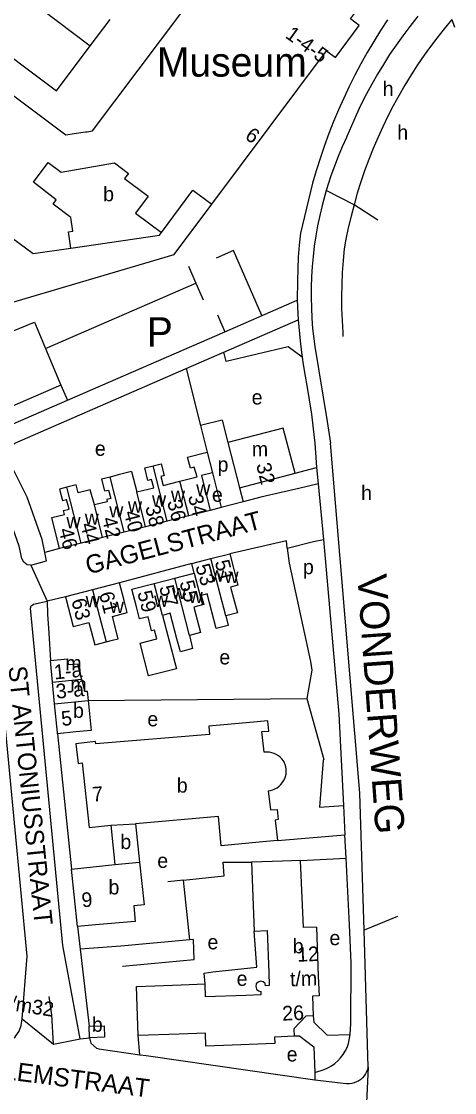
# Model space of a CAD drawing. Extents: x 159261 to 160849, y 382514 to 384534.
# Drawn here: x 160589.8 to 160708.3, y 383295.6 to 383588.9 of the extents above; entities that cross this region are included whole.
import ezdxf

# ---------------------------------------------------------------- set-up
doc = ezdxf.new("R2010")
doc.units = 0
for name, color, linetype in [('BLT_Basislijn', 7, 'Continuous'), ('BLT_Bebouwing', 7, 'Continuous'), ('BLT_Bebouwing_beschrifting', 7, 'Continuous'), ('BLT_Centroide', 7, 'Continuous'), ('BLT_Huisnummer', 7, 'Continuous'), ('BLT_Huisnummer_ tussenligend', 7, 'Continuous'), ('BLT_Huisnummer_reeks', 7, 'Continuous'), ('BLT_Onderdoorgang_en_onderverdeling', 7, 'Continuous'), ('BLT_Onderverdeling_panden', 7, 'Continuous'), ('BLT_Straatnaam', 7, 'Continuous'), ('BLT_Straatnaam_hoofdweg', 7, 'Continuous'), ('BLT_Tekst_parkeren', 7, 'Continuous'), ('BLT_Vlakafsluiter', 7, 'Continuous')]:
    doc.layers.add(name, color=color, linetype=linetype)

msp = doc.modelspace()

# ---------------------------------------------------------------- linework, layer by layer
at = {"layer": 'BLT_Basislijn'}
for p, q in [((160595.16, 383592.33), (160608.62, 383582.23)), ((160608.62, 383582.23), (160614.02, 383589.43)), ((160635.52, 383521.85), (160637.52, 383517.27)), ((160596.37, 383499.32), (160637.52, 383517.27)), ((160637.52, 383517.27), (160639.51, 383512.69)), ((160645.42, 383503.93), (160665.24, 383512.57)), ((160643.42, 383508.53), (160645.42, 383503.93)), ((160645.14, 383498.35), (160665.46, 383507.21)), ((160602.38, 383485.17), (160645.42, 383503.93)), ((160640.5, 383496.33), (160645.14, 383498.35)), ((160634.85, 383493.87), (160640.5, 383496.33)), ((160634.85, 383493.87), (160638.77, 383478.27)), ((160600.58, 383489.31), (160602.38, 383485.17)), ((160585.43, 383477.77), (160602.38, 383485.17)), ((160644.65, 383479.75), (160638.77, 383478.27)), ((160644.65, 383479.75), (160646.2, 383473.59)), ((160638.77, 383478.27), (160640.61, 383470.96)), ((160664.62, 383465.18), (160670.54, 383466.73)), ((160670.54, 383466.73), (160670.92, 383462.29)), ((160670.92, 383462.29), (160665.64, 383461.05)), ((160670.92, 383462.29), (160672.4, 383447.02)), ((160649.42, 383461.22), (160650.43, 383457.36)), ((160665.64, 383461.05), (160660.84, 383459.93)), ((160650.43, 383457.36), (160644.41, 383455.79)), ((160644.41, 383455.79), (160641.42, 383455.03)), ((160600.2, 383444.6), (160596.19, 383443.52)), ((160636.36, 383440.46), (160616.59, 383435.22)), ((160601.82, 383431.39), (160596.84, 383430.21)), ((160608.05, 383402.97), (160667.84, 383403.48)), ((160599.66, 383393.86), (160603.43, 383356.79)), ((160677.88, 383374.26), (160678.28, 383366.2)), ((160659.81, 383364.62), (160678.28, 383366.2)), ((160678.6, 383359.79), (160678.28, 383366.2)), ((160666.16, 383359.17), (160678.6, 383359.79)), ((160679.49, 383341.57), (160678.6, 383359.79)), ((160634.15, 383353.78), (160629.84, 383353.32)), ((160635.84, 383337.44), (160634.15, 383353.78)), ((160605.07, 383341.08), (160605.8, 383334.89)), ((160616.93, 383335.74), (160605.8, 383334.89)), ((160635.84, 383337.44), (160616.93, 383335.74)), ((160605.8, 383334.89), (160608.28, 383313.79)), ((160669.62, 383316.65), (160669.74, 383314.89)), ((160669.74, 383314.89), (160673.42, 383311.34)), ((160605.86, 383310.36), (160608.35, 383310.66)), ((160622.17, 383305.99), (160621.72, 383311.22)), ((160665.9, 383311.08), (160664.39, 383311.03)), ((160665.9, 383311.08), (160669.75, 383308.15)), ((160673.42, 383311.34), (160679.67, 383311.56)), ((160669.75, 383308.15), (160670.01, 383301.16)), ((160670.01, 383301.16), (160670.08, 383299.12)), ((160670.08, 383299.12), (160678.64, 383298.08))]:
    msp.add_line(p, q, dxfattribs=at)
for points in [[(160557.12, 383601.61), (160599.36, 383569.9)], [(160689.92, 383589.29), (160688, 383586.36), (160686.15, 383583.39), (160684.37, 383580.37), (160682.66, 383577.32), (160681.02, 383574.22), (160679.45, 383571.09), (160677.95, 383567.92), (160676.53, 383564.72), (160675.18, 383561.49), (160673.9, 383558.23), (160672.7, 383554.94), (160671.57, 383551.63), (160670.52, 383548.29), (160669.63, 383545.22)], [(160698.26, 383590.34), (160697.97, 383589.99), (160696.01, 383587.51), (160694.11, 383584.98), (160692.27, 383582.41), (160690.5, 383579.79), (160688.8, 383577.12), (160687.16, 383574.41), (160685.6, 383571.67), (160684.1, 383568.88), (160682.67, 383566.06), (160681.32, 383563.2), (160680.04, 383560.3), (160678.83, 383557.38), (160678.72, 383557.1)], [(160707.56, 383589.41), (160705.41, 383586.82), (160703.4, 383584.27), (160701.45, 383581.67), (160700, 383579.65)], [(160599.36, 383569.9), (160608.62, 383582.23)], [(160700, 383579.65), (160698.17, 383576.97), (160696.4, 383574.24), (160694.7, 383571.48), (160693.08, 383568.67), (160691.52, 383565.82), (160690.03, 383562.93), (160688.61, 383560.01), (160687.26, 383557.06), (160685.99, 383554.07), (160684.79, 383551.05), (160683.67, 383548.01), (160682.62, 383544.93), (160681.65, 383541.84), (160680.76, 383538.72)], [(160678.72, 383557.1), (160677.54, 383554.52), (160676.43, 383551.92), (160675.4, 383549.29), (160674.44, 383546.62), (160673.12, 383542.6)], [(160669.63, 383545.22), (160669.45, 383544.62), (160666.1, 383530.92)], [(160673.12, 383542.6), (160672.03, 383538.49), (160671.38, 383535.74), (160670.81, 383532.97), (160670.31, 383530.18), (160669.9, 383527.38), (160669.57, 383524.57), (160669.31, 383521.76), (160669.13, 383518.93), (160669.04, 383516.11), (160669.02, 383513.28), (160669.09, 383510.45), (160669.23, 383507.62), (160669.45, 383504.8), (160669.76, 383501.99), (160670.03, 383499.9)], [(160562.63, 383504.74), (160631.58, 383525.05), (160641.9, 383538.89)], [(160680.76, 383538.72), (160679.94, 383535.57), (160679.2, 383532.41), (160678.54, 383529.24), (160678.06, 383526.67)], [(160666.1, 383530.92), (160665.77, 383527.66), (160665.52, 383524.39), (160665.35, 383521.11), (160665.26, 383517.84), (160665.24, 383512.57)], [(160678.06, 383526.67), (160677.76, 383523.4), (160677.55, 383520.12), (160677.41, 383516.85), (160677.35, 383513.57), (160677.38, 383510.29), (160677.48, 383507.01), (160677.66, 383503.73), (160677.74, 383502.66)], [(160655.54, 383508.34), (160647.78, 383526.14), (160643.09, 383524.09)], [(160665.24, 383512.57), (160665.46, 383507.21)], [(160569.62, 383495.89), (160576.32, 383499.61), (160593.32, 383506.58), (160596.37, 383499.32)], [(160665.46, 383507.21), (160666, 383501.48), (160666.39, 383498.23), (160666.57, 383496.93)], [(160670.03, 383499.9), (160673.44, 383479.34), (160674.37, 383473.46)], [(160596.37, 383499.32), (160600.58, 383489.31)], [(160666.57, 383496.93), (160662.72, 383499.79), (160645.76, 383495.76), (160645.14, 383498.35)], [(160666.57, 383496.93), (160666.85, 383494.98), (160667.4, 383491.75), (160667.88, 383489.21)], [(160584.9, 383471.2), (160587.93, 383473.41), (160634.85, 383493.87)], [(160600.58, 383489.31), (160583.94, 383482.06), (160579.74, 383479.54)], [(160667.88, 383489.21), (160668.53, 383485.29), (160669.11, 383481.35), (160669.6, 383477.39), (160670.01, 383473.43), (160670.34, 383469.47), (160670.54, 383466.73)], [(160683.52, 383340.07), (160682.38, 383377.56), (160674.37, 383473.46)], [(160596.19, 383443.52), (160595.43, 383447.01), (160591.33, 383458.64), (160585.57, 383470.12), (160584.9, 383471.2)], [(160592.34, 383440.05), (160591.35, 383440.13), (160590.45, 383440.87), (160589.89, 383441.87), (160589.17, 383445.23), (160585.33, 383456.09), (160579.89, 383466.95), (160579.63, 383467.37)], [(160642.03, 383465.33), (160644.41, 383455.79)], [(160660.84, 383459.93), (160655.31, 383458.63), (160650.43, 383457.36)], [(160662.5, 383444.7), (160662.26, 383446.73), (160646.75, 383443.16)], [(160662.5, 383444.7), (160669.71, 383446.52), (160672.4, 383447.02)], [(160662.5, 383444.7), (160662.99, 383440.54), (160668.84, 383413.65), (160669.19, 383411.32), (160667.84, 383403.48)], [(160672.4, 383447.02), (160676.65, 383399.24), (160677.88, 383374.26)], [(160592.34, 383440.05), (160596.67, 383441.25), (160596.19, 383443.52)], [(160605.86, 383310.36), (160601.09, 383335.87), (160592.22, 383428.22), (160592.4, 383428.87), (160593.04, 383429.34), (160596.84, 383430.21)], [(160596.84, 383430.21), (160596.93, 383426.62), (160597.24, 383421.38)], [(160589.99, 383315.79), (160591.33, 383332.94), (160582.56, 383424.21), (160582.34, 383424.84), (160581.63, 383425.44), (160580.83, 383425.82), (160579.43, 383426.08), (160577.93, 383426.13), (160576.56, 383425.76)], [(160597.24, 383421.38), (160597.69, 383413.95)], [(160667.84, 383403.48), (160672.49, 383386.84), (160672.33, 383386.68), (160671.31, 383373.77), (160677.88, 383374.26)], [(160634.15, 383353.78), (160645.23, 383354.93), (160644.92, 383358.7), (160652.7, 383358.67)], [(160679.67, 383311.56), (160679.92, 383314.58), (160679.99, 383331.03), (160679.49, 383341.57)], [(160640.01, 383325.4), (160639.73, 383328.33), (160642.11, 383328.7), (160654.2, 383329.92), (160653.42, 383339.86)], [(160684.66, 383302.57), (160683.52, 383340.07)], [(160617.43, 383330.26), (160637.07, 383332.05), (160636.88, 383337.53), (160635.84, 383337.44)], [(160598.58, 383308.86), (160598.11, 383316.91), (160597.4, 383321.98)], [(160586.39, 383309.56), (160588.08, 383310.85), (160589.18, 383312.43), (160589.74, 383314.02), (160589.99, 383315.79)], [(160608.35, 383310.66), (160608.73, 383309.17), (160610.34, 383307.83), (160610.92, 383307.64), (160622.17, 383305.99)], [(160670.01, 383301.16), (160672.56, 383301.98), (160673.59, 383302.43), (160674.56, 383302.97), (160675.48, 383303.61), (160676.33, 383304.34), (160677.1, 383305.15), (160677.78, 383306.04), (160678.38, 383306.98), (160678.87, 383307.98), (160679.27, 383309.03), (160679.67, 383311.56)], [(160622.17, 383305.99), (160623.86, 383305.75), (160670.08, 383299.12)], [(160684.66, 383302.57), (160684.45, 383301.93), (160684.21, 383301.31), (160683.9, 383300.72), (160683.52, 383300.17), (160683.08, 383299.68), (160682.59, 383299.23), (160682.04, 383298.86), (160681.45, 383298.55), (160680.83, 383298.31), (160680.18, 383298.15), (160679.52, 383298.07), (160678.86, 383298.06), (160678.64, 383298.08)]]:
    msp.add_lwpolyline(points, dxfattribs=at)
at = {"layer": 'BLT_Bebouwing'}
for p, q in [((160604.22, 383558.19), (160607.33, 383558.64)), ((160603.31, 383526.84), (160627.54, 383530.37)), ((160627.54, 383530.37), (160628.09, 383531.11)), ((160646.2, 383473.59), (160649.42, 383461.22)), ((160649.42, 383461.22), (160664.62, 383465.18)), ((160621.35, 383460.06), (160625.97, 383461.23)), ((160635.54, 383453.54), (160629.65, 383452.05)), ((160641.42, 383455.03), (160635.54, 383453.54)), ((160623.76, 383450.56), (160617.87, 383449.07)), ((160629.65, 383452.05), (160623.76, 383450.56)), ((160611.98, 383447.58), (160606.09, 383446.09)), ((160617.87, 383449.07), (160611.98, 383447.58)), ((160606.09, 383446.09), (160600.2, 383444.6)), ((160636.36, 383440.46), (160641.63, 383441.83)), ((160641.63, 383441.83), (160646.75, 383443.16)), ((160637.03, 383437.86), (160636.36, 383440.46)), ((160626.07, 383435.02), (160631.72, 383436.49)), ((160631.72, 383436.49), (160637.03, 383437.86)), ((160609.2, 383433.3), (160601.82, 383431.39)), ((160616.59, 383435.22), (160609.2, 383433.3)), ((160603.43, 383356.79), (160615.35, 383358.07)), ((160605.07, 383341.08), (160603.43, 383356.79)), ((160652.7, 383358.67), (160653.42, 383339.86)), ((160608.35, 383310.66), (160608.28, 383313.79))]:
    msp.add_line(p, q, dxfattribs=at)
for points in [[(160504.26, 383633.61), (160504.66, 383630.76), (160601.88, 383557.86), (160604.22, 383558.19)], [(160607.33, 383558.64), (160607.75, 383558.69), (160609.19, 383558.9), (160652.78, 383617.02), (160652.69, 383617.64)], [(160641.9, 383538.89), (160673.2, 383580.88), (160675.72, 383579.05), (160682.19, 383587.76), (160679.77, 383589.64), (160685.26, 383597), (160677.95, 383602.4)], [(160628.09, 383531.11), (160636.71, 383542.66), (160641.9, 383538.89)], [(160581.47, 383531.81), (160582.99, 383530.7), (160585.33, 383531.05), (160593.01, 383525.34), (160603.31, 383526.84)], [(160664.62, 383465.18), (160661.39, 383477.55), (160646.2, 383473.59)], [(160633.13, 383463.04), (160637.85, 383464.23), (160637.07, 383466.84), (160636.01, 383466.57), (160635.2, 383469.58), (160640.61, 383470.96)], [(160640.61, 383470.96), (160642.03, 383465.33)], [(160625.8, 383467.24), (160628.02, 383467.8), (160628.84, 383464.55), (160627.89, 383464.31), (160628.51, 383461.87), (160633.13, 383463.04)], [(160619.9, 383465.64), (160616.24, 383464.71), (160614.05, 383464.15)], [(160619.9, 383465.64), (160621.35, 383460.06)], [(160625.97, 383461.23), (160625.4, 383463.5), (160624.36, 383463.24), (160623.49, 383466.65), (160625.8, 383467.24)], [(160642.03, 383465.33), (160639.02, 383464.53), (160641.42, 383455.03)], [(160609.72, 383456.5), (160608.58, 383460.64), (160605.3, 383459.81), (160604.75, 383461.98), (160602.22, 383461.34)], [(160614.05, 383464.15), (160611.7, 383463.56), (160612.52, 383460.33), (160613.59, 383460.6), (160614.19, 383458.25), (160613.1, 383457.97), (160613.24, 383457.39), (160609.72, 383456.5)], [(160602.22, 383461.34), (160600.2, 383460.82), (160600.99, 383457.71), (160602.13, 383457.99)], [(160600.2, 383444.6), (160598.06, 383453.03), (160601.59, 383453.92), (160601.32, 383454.99), (160602.79, 383455.36), (160602.13, 383457.99)], [(160646.75, 383443.16), (160648.99, 383434.55), (160647, 383434.03), (160648.85, 383426.93), (160645.68, 383426.11)], [(160612.91, 383419.04), (160614.65, 383419.49), (160616.26, 383419.88), (160614.68, 383425.97), (160618.72, 383427.02), (160617.84, 383430.38), (160616.59, 383435.22)], [(160624.58, 383409.69), (160622.28, 383418.63), (160626.81, 383419.82), (160626.19, 383422.24), (160625.39, 383422.04), (160624.4, 383425.9), (160622.06, 383425.29), (160621.21, 383428.59), (160619.95, 383433.43), (160626.07, 383435.02)], [(160601.82, 383431.39), (160603.93, 383423.23), (160608.22, 383424.35), (160609.81, 383418.23), (160612.91, 383419.04)], [(160646.36, 383423.5), (160643.08, 383422.65), (160640.6, 383432.14), (160638.99, 383431.73)], [(160638.99, 383431.73), (160639.64, 383429.22), (160639.33, 383429.14)], [(160632.32, 383419.89), (160630.5, 383426.85), (160628.34, 383426.28)], [(160639.33, 383429.14), (160636.96, 383428.52), (160638.77, 383421.58), (160635.79, 383420.8)], [(160628.34, 383426.28), (160632.17, 383411.67), (160624.58, 383409.69)], [(160645.68, 383426.11), (160646.36, 383423.5)], [(160635.79, 383420.8), (160636.54, 383417.17), (160633.25, 383416.31), (160632.32, 383419.89)], [(160597.69, 383413.95), (160602.39, 383414.41), (160602.56, 383412.79), (160605.11, 383413.04), (160606.18, 383408.79)], [(160598.27, 383408.02), (160597.69, 383413.95)], [(160598.86, 383402.07), (160598.27, 383408.02)], [(160606.18, 383408.79), (160607.01, 383405.49), (160607.8, 383405.57), (160608.05, 383402.97)], [(160599.66, 383393.86), (160599.63, 383394.18), (160598.86, 383402.07)], [(160608.05, 383402.97), (160608.85, 383394.76), (160604.64, 383394.35), (160599.66, 383393.86)], [(160656.14, 383388.8), (160655.56, 383394.48), (160657.45, 383394.61), (160657.2, 383397.41), (160652.22, 383396.97), (160641.01, 383395.97), (160641.21, 383393.68), (160610.13, 383391.11), (160610.07, 383391.71), (160604.69, 383391.13), (160605.26, 383385.76), (160606.4, 383385.88), (160608.29, 383368.23), (160614.2, 383368.87)], [(160661.77, 383385.86), (160661.44, 383386.43), (160661.04, 383386.96), (160660.58, 383387.43), (160660.07, 383387.85), (160659.51, 383388.19), (160658.91, 383388.47), (160658.28, 383388.68), (160657.63, 383388.8), (160656.97, 383388.85), (160656.32, 383388.82), (160656.14, 383388.8)], [(160657.24, 383378.27), (160657.89, 383378.36), (160658.52, 383378.54), (160659.14, 383378.78), (160659.71, 383379.1), (160660.24, 383379.49), (160660.73, 383379.94), (160661.15, 383380.44), (160661.51, 383380.99), (160661.8, 383381.58), (160662.02, 383382.21), (160662.16, 383382.85), (160662.22, 383383.51), (160662.21, 383384.16), (160662.11, 383384.82), (160661.93, 383385.45), (160661.77, 383385.86)], [(160657.24, 383378.27), (160657.91, 383373), (160659.71, 383373.14), (160659.99, 383370.38), (160659.23, 383370.24), (160659.81, 383364.62)], [(160659.81, 383364.62), (160654.83, 383364.16), (160644.38, 383363.21), (160643.65, 383371.21), (160620.97, 383369.19)], [(160614.2, 383368.87), (160615.35, 383358.07)], [(160620.97, 383369.19), (160622.08, 383358.67)], [(160666.16, 383359.17), (160661.17, 383358.99), (160652.7, 383358.67)], [(160670.5, 383340.92), (160666.9, 383340.78), (160666.16, 383359.17)], [(160622.08, 383358.67), (160623.32, 383347.03), (160620.49, 383346.75), (160620.89, 383342.48), (160610.05, 383341.52), (160605.07, 383341.08)], [(160653.42, 383339.86), (160657.01, 383339.98), (160657.44, 383328.48), (160657.58, 383324.94), (160656.58, 383324.86), (160656.42, 383325.46), (160655.91, 383325.96), (160655.21, 383326.12), (160654.52, 383325.9), (160654.01, 383325.37), (160653.86, 383324.65), (160654.08, 383323.98), (160654.61, 383323.49), (160655.23, 383323.34), (160655.24, 383322.42), (160651.16, 383322.22), (160640.13, 383321.81), (160640.01, 383325.4)], [(160670.5, 383340.92), (160670.99, 383327.49), (160671.19, 383322.11), (160669.4, 383322.03), (160669.62, 383316.65)], [(160621.72, 383311.22), (160621.24, 383324.69), (160626.24, 383324.88), (160633.5, 383325.16), (160640.01, 383325.4)], [(160669.62, 383316.65), (160667.55, 383316.56), (160664.28, 383313.1), (160664.39, 383311.03)], [(160608.28, 383313.79), (160612.38, 383313.93), (160612.49, 383310.83), (160608.35, 383310.66)], [(160664.39, 383311.03), (160659.01, 383310.83), (160659.06, 383309.03), (160647.4, 383308.58), (160640.25, 383308.31), (160640.09, 383311.89), (160632.96, 383311.63), (160621.72, 383311.22)]]:
    msp.add_lwpolyline(points, dxfattribs=at)
at = {"layer": 'BLT_Onderdoorgang_en_onderverdeling'}
msp.add_lwpolyline([(160603.31, 383526.84), (160602.65, 383531.25), (160603.83, 383531.43), (160603.28, 383535.24), (160598.43, 383538.86), (160599.31, 383540.03), (160593.1, 383544.9), (160597.07, 383550.24), (160600.62, 383547.61), (160615.19, 383550.21), (160619.07, 383547.29), (160617.95, 383545.9), (160624.43, 383541.06), (160620.97, 383536.42), (160628.09, 383531.11)], dxfattribs=at)
at = {"layer": 'BLT_Onderverdeling_panden'}
for p, q in [((160629.65, 383452.05), (160625.8, 383467.24)), ((160617.87, 383449.07), (160614.05, 383464.15)), ((160635.54, 383453.54), (160633.13, 383463.04)), ((160606.09, 383446.09), (160602.22, 383461.34)), ((160623.76, 383450.56), (160621.35, 383460.06)), ((160611.98, 383447.58), (160609.72, 383456.5)), ((160645.68, 383426.11), (160641.63, 383441.83)), ((160635.79, 383420.8), (160631.72, 383436.49)), ((160637.03, 383437.86), (160639.33, 383429.14)), ((160609.2, 383433.3), (160612.91, 383419.04)), ((160628.34, 383426.28), (160626.07, 383435.02)), ((160598.27, 383408.02), (160606.18, 383408.79)), ((160598.86, 383402.07), (160608.05, 383402.97)), ((160614.2, 383368.87), (160620.97, 383369.19)), ((160615.35, 383358.07), (160622.08, 383358.67))]:
    msp.add_line(p, q, dxfattribs=at)
at = {"layer": 'BLT_Vlakafsluiter'}
for p, q in [((160707.56, 383589.41), (160708.27, 383587.31)), ((160680.76, 383538.72), (160673.12, 383542.6)), ((160687.25, 383534.45), (160680.76, 383538.72)), ((160592.34, 383440.05), (160596.84, 383430.21)), ((160692.7, 383343.81), (160683.52, 383340.07)), ((160589.99, 383315.79), (160598.58, 383308.86)), ((160598.58, 383308.86), (160605.86, 383310.36)), ((160684.66, 383302.57), (160683.42, 383275.63))]:
    msp.add_line(p, q, dxfattribs=at)

# ---------------------------------------------------------------- texts
at = {"layer": 'BLT_Bebouwing_beschrifting'}
msp.add_text('Museum', height=8, dxfattribs=at).set_placement((160626.81, 383573.78))
at = {"layer": 'BLT_Centroide'}
for s, p in [('h', (160688.62, 383568.45)), ('h', (160692.6, 383556.51)), ('b', (160612.13, 383539.64)), ('e', (160652.77, 383484.01)), ('e', (160609.86, 383469.97)), ('m', (160652.81, 383469.81)), ('p', (160643.43, 383465.62)), ('w', (160637.58, 383459.11)), ('h', (160682.7, 383457.82)), ('w', (160625.5, 383456.06)), ('w', (160630.67, 383457.36)), ('e', (160641.89, 383457.38)), ('w', (160613.8, 383453.09)), ('w', (160618.91, 383454.39)), ('w', (160602.08, 383450.12)), ('w', (160607.09, 383451.09)), ('w', (160641.36, 383435.5)), ('w', (160645.31, 383435.16)), ('p', (160666.79, 383437.55)), ('w', (160630.94, 383430.73)), ('w', (160635.53, 383429.64)), ('w', (160607.36, 383428.47)), ('w', (160613.95, 383426.92)), ('w', (160626.06, 383428.61)), ('e', (160643.92, 383412.85)), ('m', (160601.77, 383411.22)), ('m', (160603.17, 383405.44)), ('b', (160603.88, 383398.22)), ('e', (160624.23, 383395.9)), ('b', (160632.28, 383377.75)), ('b', (160616.84, 383362.28)), ('e', (160626.94, 383357.14)), ('b', (160613.59, 383349.88)), ('e', (160674.05, 383335.99)), ('e', (160640.68, 383334.84)), ('b', (160664.01, 383333.75)), ('e', (160648.65, 383324.85)), ('b', (160609.04, 383312.28)), ('e', (160662.34, 383304.15))]:
    msp.add_text(s, height=4, dxfattribs=at).set_placement(p)
at = {"layer": 'BLT_Huisnummer'}
for s, rotation, p in [('32', 284.205, (160653.95, 383467.53)), ('34', 284.205, (160635.31, 383458.86)), ('38', 284.2093, (160623.6, 383455.92)), ('42', 284.2114, (160611.76, 383452.73)), ('46', 284.2099, (160599.92, 383449.71)), ('51', 284.5529, (160642.64, 383440.93)), ('53', 287.6813, (160637.3, 383439.68)), ('55', 284.5501, (160633, 383435.32)), ('61', 284.5586, (160610.96, 383432.23)), ('59', 284.5453, (160621.45, 383432.52)), ('63', 284.5559, (160603.4, 383430.4)), ('5', 5.5909, (160600.83, 383396)), ('7', 4.1523, (160609.26, 383375.29)), ('9', 5.0596, (160606.39, 383346.33))]:
    msp.add_text(s, height=4, rotation=rotation, dxfattribs=at).set_placement(p)
at = {"layer": 'BLT_Huisnummer_ tussenligend'}
for s, rotation, p in [('36', 284.205, (160629.61, 383457.4)), ('40', 284.2093, (160617.77, 383454.47)), ('44', 284.2114, (160605.92, 383451.16)), ('57', 284.5501, (160627.43, 383434))]:
    msp.add_text(s, height=4, rotation=rotation, dxfattribs=at).set_placement(p)
at = {"layer": 'BLT_Huisnummer_reeks'}
for s, rotation, p in [('1-4-5', 324.1499, (160661.71, 383584.63)), ('6', 323.9752, (160650.67, 383556.96)), ('1-a', 5.5911, (160598.87, 383408.73)), ('3-a', 5.5692, (160599.37, 383403.46)), ('12', 2.1566, (160665.27, 383331.45)), ('t/m', 1.9277, (160663.33, 383324.72)), ('22t/m32', 351.1279, (160579.2, 383319.34)), ('26', 2.217, (160661.2, 383315.32))]:
    msp.add_text(s, height=4, rotation=rotation, dxfattribs=at).set_placement(p)
at = {"layer": 'BLT_Straatnaam'}
for s, rotation, p in [('GAGELSTRAAT', 14.8468, (160608.04, 383437.45)), ('ST ANTONIUSSTRAAT', 275.7879, (160586.2, 383412.23)), ('WILLEMSTRAAT', 352.7092, (160572.85, 383300.88))]:
    msp.add_text(s, height=5, rotation=rotation, dxfattribs=at).set_placement(p)
at = {"layer": 'BLT_Straatnaam_hoofdweg'}
msp.add_text('VONDERWEG', height=8, rotation=274.0848, dxfattribs=at).set_placement((160681.65, 383437.3))
at = {"layer": 'BLT_Tekst_parkeren'}
msp.add_text('P', height=8, dxfattribs=at).set_placement((160624.05, 383499.89))

doc.saveas('drawing.dxf')
